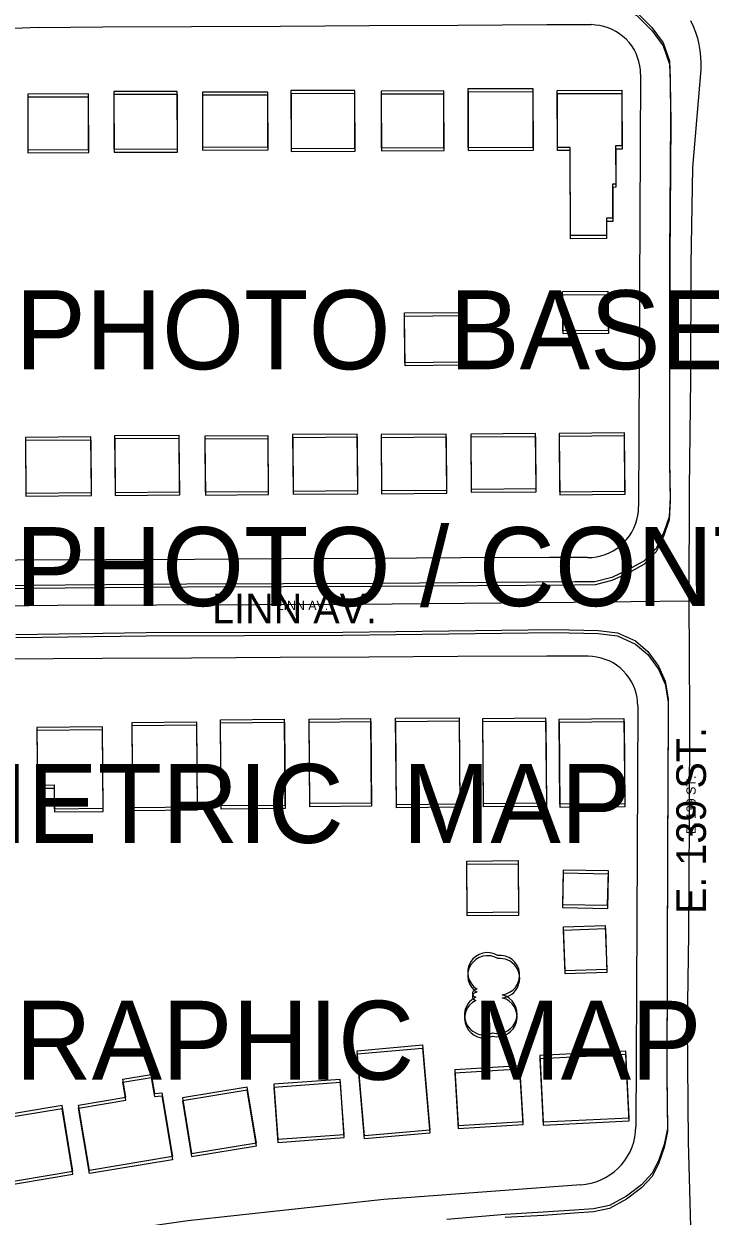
# Model space of a CAD drawing. Extents: x -25029 to 2274964, y -81170 to 687028.
# Drawn here: x 10879 to 11227, y -66277 to -65673 of the extents above; entities that cross this region are included whole.
import ezdxf

# ---------------------------------------------------------------- set-up
doc = ezdxf.new("R2010")
doc.units = 0
for name, color, linetype in [('81911BEA - RW_X_Fee_RW', 7, 'Continuous'), ('BLDG', 7, 'Continuous'), ('GE_X_CL_2000', 7, 'Continuous'), ('ROAD', 7, 'Continuous'), ('ROAD-NAME', 7, 'Continuous'), ('TI_ORTHO_BM', 7, 'Continuous'), ('TI_ORTHO_CBM', 7, 'Continuous'), ('TI_PLAN', 7, 'Continuous'), ('TI_TOPO', 7, 'Continuous'), ('TREES', 7, 'Continuous')]:
    doc.layers.add(name, color=color, linetype=linetype)

msp = doc.modelspace()

# ---------------------------------------------------------------- linework, layer by layer
at = {"layer": '81911BEA - RW_X_Fee_RW'}
for points in [[(10886.23, -65675.11), (10874.1, -65675.72), (10844.12, -65677.23), (10824.32, -65680.02), (10802.38, -65683.11), (10775.26, -65689.46), (10761.32, -65692.72)], [(10886.23, -65675.11), (10919.09, -65674.93), (10964.1, -65674.69), (11009.1, -65674.45), (11054.1, -65674.21), (11099.1, -65673.97), (11144.1, -65673.72), (11166.53, -65673.73)], [(11191.66, -65698.84), (11191.57, -65696.77), (11191.3, -65694.59), (11190.83, -65692.45), (11190.17, -65690.35), (11189.34, -65688.32), (11188.33, -65686.38), (11187.15, -65684.52), (11185.81, -65682.78), (11184.33, -65681.16), (11182.71, -65679.68), (11180.97, -65678.35), (11179.12, -65677.17), (11177.17, -65676.16), (11175.14, -65675.33), (11173.04, -65674.68), (11170.9, -65674.21), (11168.72, -65673.93), (11166.53, -65673.73)], [(11191.66, -65698.84), (11191.16, -65808.47), (11190.67, -65917.97)], [(11164.8, -65943.74), (11167.05, -65943.76), (11169.28, -65943.45), (11171.48, -65942.96), (11173.63, -65942.27), (11175.71, -65941.4), (11177.71, -65940.36), (11179.61, -65939.14), (11181.4, -65937.77), (11183.06, -65936.24), (11184.58, -65934.58), (11185.95, -65932.79), (11187.17, -65930.89), (11188.21, -65928.89), (11189.08, -65926.81), (11189.76, -65924.66), (11190.26, -65922.46), (11190.56, -65920.23), (11190.67, -65918.73), (11190.67, -65917.97)], [(11164.8, -65943.74), (11145.55, -65943.72), (11100.55, -65943.96), (11055.55, -65944.2), (11010.55, -65944.45), (10965.55, -65944.69), (10920.55, -65944.93), (10875.55, -65945.17), (10839.48, -65945.37)], [(11165.07, -65993.74), (11143.98, -65993.73), (11098.98, -65993.97), (11053.98, -65994.21), (11008.98, -65994.46), (10963.98, -65994.7), (10918.98, -65994.94), (10868.98, -65995.21), (10839.75, -65995.49)], [(11190.21, -66018.98), (11190.12, -66016.79), (11189.85, -66014.61), (11189.38, -66012.47), (11188.72, -66010.37), (11187.89, -66008.34), (11186.88, -66006.39), (11185.7, -66004.54), (11184.36, -66002.8), (11182.88, -66001.18), (11181.26, -65999.7), (11179.52, -65998.37), (11177.67, -65997.19), (11175.72, -65996.18), (11173.69, -65995.35), (11171.59, -65994.69), (11169.45, -65994.23), (11167.27, -65993.95), (11165.07, -65993.74)], [(11190.21, -66018.98), (11189.71, -66128.49), (11189.24, -66232.17)], [(11161.36, -66261.56), (11163.97, -66261.29), (11166.55, -66260.8), (11169.07, -66260.07), (11171.52, -66259.13), (11173.87, -66257.97), (11176.12, -66256.61), (11178.23, -66255.06), (11180.2, -66253.32), (11182.01, -66251.42), (11183.64, -66249.36), (11185.08, -66247.17), (11186.32, -66244.86), (11187.35, -66242.44), (11188.17, -66239.95), (11188.76, -66237.39), (11189.12, -66234.79), (11189.24, -66232.17)], [(11161.36, -66261.56), (11061.59, -66268.98), (10962.13, -66279.84), (10863.11, -66294.13)]]:
    msp.add_lwpolyline(points, dxfattribs=at)
at = {"layer": 'BLDG'}
for points in [[(10924.69, -65736.83), (10956.89, -65736.74), (10956.81, -65707.56), (10924.62, -65707.64)], [(11014.48, -65736.42), (11046.86, -65736.34), (11046.78, -65707.08), (11014.4, -65707.16)], [(11060.2, -65736.09), (11091.99, -65736), (11091.92, -65707.35), (11060.13, -65707.43)], [(11104.17, -65735.94), (11137.27, -65735.84), (11137.2, -65706.23), (11104.1, -65706.32)], [(11182.14, -65706.98), (11182.22, -65735.21), (11178.97, -65735.22), (11179.02, -65754.59), (11177.44, -65754.6), (11177.49, -65771.87), (11174.29, -65771.88), (11174.32, -65780.6), (11156.05, -65780.65), (11155.93, -65735.93), (11149.51, -65735.95), (11149.44, -65707.07)], [(10911.88, -65737.01), (10911.81, -65708.88), (10881, -65708.97), (10881.07, -65737.1)], [(10911.96, -65738.56), (10911.89, -65710.43), (10881.08, -65710.51), (10881.15, -65738.64)], [(10924.77, -65738.38), (10956.97, -65738.29), (10956.89, -65709.11), (10924.7, -65709.19)], [(10969.6, -65735.75), (11002.77, -65735.66), (11002.7, -65707.88), (10969.53, -65707.96)], [(10969.68, -65737.31), (11002.85, -65737.22), (11002.78, -65709.44), (10969.61, -65709.52)], [(11014.56, -65737.98), (11046.94, -65737.9), (11046.86, -65708.64), (11014.48, -65708.72)], [(11060.28, -65737.66), (11092.07, -65737.57), (11092, -65708.92), (11060.21, -65709)], [(11104.25, -65737.51), (11137.35, -65737.42), (11137.28, -65707.81), (11104.18, -65707.89)], [(11182.22, -65708.56), (11182.3, -65736.79), (11179.05, -65736.8), (11179.1, -65756.17), (11177.52, -65756.18), (11177.57, -65773.45), (11174.37, -65773.46), (11174.39, -65782.18), (11156.12, -65782.23), (11156.01, -65737.51), (11149.59, -65737.53), (11149.52, -65708.65)], [(11175.1, -65808.83), (11175.26, -65828.64), (11152.27, -65828.84), (11152.1, -65809.02)], [(11175.17, -65810.41), (11175.33, -65830.22), (11152.34, -65830.42), (11152.17, -65810.6)], [(11100.6, -65819.58), (11100.81, -65844.8), (11072.21, -65845.04), (11072, -65819.82)], [(11100.67, -65821.15), (11100.88, -65846.37), (11072.28, -65846.61), (11072.07, -65821.39)], [(10880.05, -65911.07), (10913.28, -65910.78), (10913.05, -65882.66), (10879.81, -65882.94)], [(10925.31, -65910.8), (10958, -65910.52), (10957.76, -65881.87), (10925.07, -65882.14)], [(10970.99, -65910.52), (11003.07, -65910.25), (11002.84, -65882.02), (10970.76, -65882.28)], [(11015.53, -65910.17), (11048.3, -65909.88), (11048.06, -65881.21), (11015.29, -65881.49)], [(11060.35, -65909.86), (11093.42, -65909.59), (11093.19, -65881.22), (11060.11, -65881.5)], [(11105.79, -65909.13), (11138.67, -65908.85), (11138.44, -65880.98), (11105.56, -65881.26)], [(11105.85, -65910.7), (11138.73, -65910.43), (11138.5, -65882.56), (11105.62, -65882.83)], [(11150.6, -65910.39), (11183.7, -65910.12), (11183.45, -65880.56), (11150.36, -65880.84)], [(11150.66, -65911.97), (11183.76, -65911.7), (11183.51, -65882.14), (11150.42, -65882.42)], [(10880.11, -65912.61), (10913.34, -65912.33), (10913.11, -65884.21), (10879.87, -65884.48)], [(10925.37, -65912.35), (10958.06, -65912.07), (10957.82, -65883.42), (10925.13, -65883.69)], [(10971.05, -65912.08), (11003.13, -65911.81), (11002.9, -65883.58), (10970.82, -65883.84)], [(11015.59, -65911.73), (11048.36, -65911.45), (11048.12, -65882.78), (11015.35, -65883.05)], [(11060.41, -65911.43), (11093.48, -65911.16), (11093.25, -65882.79), (11060.17, -65883.07)], [(10966.5, -66027.02), (10966.86, -66070.24), (10934.29, -66070.52), (10933.93, -66027.3)], [(11011.05, -66025.69), (11011.41, -66069.37), (10979.06, -66069.64), (10978.69, -66025.96)], [(11011.09, -66027.25), (11011.45, -66070.93), (10979.1, -66071.2), (10978.73, -66027.52)], [(11054.81, -66025.35), (11055.16, -66068.18), (11024.05, -66068.45), (11023.7, -66025.62)], [(11054.85, -66026.92), (11055.2, -66069.75), (11024.09, -66070.01), (11023.74, -66027.18)], [(11099.65, -66024.95), (11100.01, -66068.76), (11067.87, -66069.02), (11067.51, -66025.22)], [(11099.69, -66026.52), (11100.05, -66070.33), (11067.91, -66070.59), (11067.55, -66026.79)], [(11143.52, -66025.05), (11143.88, -66068.26), (11112, -66068.53), (11111.64, -66025.32)], [(11143.56, -66026.63), (11143.92, -66069.84), (11112.04, -66070.1), (11111.68, -66026.89)], [(11183.23, -66025.32), (11183.59, -66068.53), (11150.79, -66068.8), (11150.43, -66025.59)], [(11183.27, -66026.9), (11183.63, -66070.11), (11150.83, -66070.38), (11150.47, -66027.17)], [(10885.9, -66059.07), (10894.38, -66059), (10894.48, -66071.04), (10919.21, -66070.83), (10918.87, -66029.54), (10885.65, -66029.82)], [(10885.94, -66060.62), (10894.42, -66060.55), (10894.52, -66072.59), (10919.25, -66072.38), (10918.91, -66031.09), (10885.69, -66031.37)], [(10966.54, -66028.58), (10966.9, -66071.8), (10934.33, -66072.07), (10933.97, -66028.85)], [(11129.53, -66097.34), (11129.75, -66123.54), (11103.8, -66123.76), (11103.57, -66097.56)], [(11129.57, -66098.92), (11129.78, -66125.12), (11103.83, -66125.33), (11103.61, -66099.13)], [(11152.05, -66119.5), (11174.95, -66119.98), (11175.32, -66102.58), (11152.41, -66102.1)], [(11152.08, -66121.08), (11174.98, -66121.56), (11175.35, -66104.16), (11152.45, -66103.68)], [(11173.78, -66130.22), (11174.55, -66152.46), (11153.4, -66153.19), (11152.63, -66130.95)], [(11173.81, -66131.8), (11174.58, -66154.04), (11153.43, -66154.77), (11152.66, -66132.53)], [(11081.08, -66190.75), (11084.87, -66233.85), (11051.77, -66236.76), (11047.97, -66193.66)], [(11081.1, -66192.32), (11084.89, -66235.42), (11051.79, -66238.33), (11047.99, -66195.23)], [(11142.23, -66229.76), (11185.86, -66227.61), (11184.2, -66193.97), (11140.58, -66196.12)], [(11142.25, -66231.34), (11185.88, -66229.19), (11184.22, -66195.55), (11140.6, -66197.7)], [(11099.17, -66231.56), (11132.12, -66229.55), (11130.41, -66201.39), (11097.46, -66203.4)], [(11099.19, -66233.13), (11132.14, -66231.13), (11130.43, -66202.97), (11097.48, -66204.97)], [(10930.69, -66217.25), (10929.16, -66208.05), (10943.6, -66205.64), (10945.24, -66215.37), (10948.95, -66214.95), (10954.33, -66247.32), (10912.29, -66254.32), (10906.78, -66221.23)], [(10930.71, -66218.8), (10929.18, -66209.6), (10943.62, -66207.19), (10945.26, -66216.92), (10948.97, -66216.5), (10954.35, -66248.87), (10912.31, -66255.87), (10906.8, -66222.78)], [(11007.8, -66238.54), (11041.47, -66236.11), (11039.45, -66208.24), (11005.78, -66210.67)], [(10964.09, -66245.74), (10996.91, -66240.27), (10992.22, -66212.11), (10959.4, -66217.58)], [(10964.11, -66247.29), (10996.93, -66241.83), (10992.24, -66213.67), (10959.42, -66219.13)], [(11007.82, -66240.1), (11041.49, -66237.67), (11039.47, -66209.8), (11005.8, -66212.23)], [(10861.57, -66261.72), (10903.94, -66254.66), (10898.42, -66221.48), (10856.04, -66228.54)], [(10861.59, -66263.26), (10903.96, -66256.21), (10898.44, -66223.03), (10856.06, -66230.08)]]:
    msp.add_lwpolyline(points, close=True, dxfattribs=at)
at = {"layer": 'GE_X_CL_2000'}
for points in [[(11217.03, -65671.68), (11218.37, -65674.58), (11219.52, -65677.57)], [(11219.52, -65677.57), (11220.47, -65680.62), (11221.22, -65683.73), (11221.76, -65686.88), (11222.09, -65690.07), (11222.2, -65693.26), (11222.11, -65696.46), (11217.9, -65746.08), (11217.17, -65795.31), (11216.94, -65853.2), (11216.34, -65908.73), (11216.15, -65965.76)], [(10592, -66062.53), (10610.75, -66052.17), (10639.28, -66033.09), (10650.16, -66025.3), (10662.37, -66017.89), (10679.62, -66008.72), (10706.72, -65995.12), (10724.7, -65987.8), (10740.94, -65982.39), (10749.17, -65980.02), (10757.46, -65977.89), (10765.81, -65976), (10774.21, -65974.33), (10782.65, -65972.92), (10791.13, -65971.73), (10799.64, -65970.78), (10808.17, -65970.08), (10837.49, -65969.05), (10866.81, -65968.32), (10896.15, -65967.89), (11047.35, -65967.38), (11157.67, -65966.3), (11216.15, -65965.76)], [(11216.15, -65965.76), (11216.41, -66022.38), (11216.29, -66077.02), (11215.98, -66134.45), (11215.32, -66181), (11215.75, -66239.69), (11216.99, -66282.92)]]:
    msp.add_lwpolyline(points, dxfattribs=at)
at = {"layer": 'ROAD'}
for points in [[(11170.79, -65661.48), (11180.73, -65662.96), (11189.63, -65667.5), (11197.38, -65675.27), (11203.06, -65682.97), (11206.28, -65692.14), (11206.57, -65701.09), (11206.87, -65721.37), (11206.36, -65791.09), (11206.32, -65894.73)], [(11170.88, -65663.06), (11180.82, -65664.54), (11189.72, -65669.08), (11197.47, -65676.85), (11203.15, -65684.55), (11206.37, -65693.72), (11206.65, -65702.67), (11206.95, -65722.95), (11206.43, -65792.67), (11206.38, -65896.31)], [(11206.32, -65894.73), (11206.56, -65913.32), (11206.15, -65923.15), (11203.44, -65930.94), (11199.49, -65939.23), (11193.23, -65945.67), (11184.92, -65950.22), (11177, -65953.83), (11168.53, -65956), (11158.32, -65956.14), (11059.8, -65956.84), (10961.54, -65957.18), (10879.35, -65957.92), (10828.4, -65958.34)], [(11206.38, -65896.31), (11206.62, -65914.9), (11206.21, -65924.73), (11203.5, -65932.52), (11199.54, -65940.81), (11193.28, -65947.25), (11184.97, -65951.8), (11177.05, -65955.41), (11168.58, -65957.58), (11158.37, -65957.72), (11059.85, -65958.41), (10961.59, -65958.73), (10879.4, -65959.46), (10828.45, -65959.88)], [(10874.91, -65982.72), (10941.07, -65981.82), (11040.71, -65981.57), (11148.13, -65980.2), (11170.09, -65980.67), (11179.9, -65981.84), (11189, -65986), (11195.33, -65991.32), (11200.76, -65998.76), (11204.13, -66006.43), (11205.66, -66015.39), (11205.6, -66022.59), (11205.21, -66091.75), (11204.89, -66205.21), (11205.06, -66219.24), (11205.23, -66233.01), (11203.65, -66241.13), (11200.94, -66248.92), (11197.49, -66255.77), (11192.11, -66261.54), (11184.43, -66267.28), (11175.93, -66272.08), (11167.71, -66273.75), (11158.07, -66274.46), (11142.35, -66275.55), (11123, -66276.68), (11093.43, -66279.26)], [(10874.96, -65984.26), (10941.12, -65983.37), (11040.76, -65983.13), (11148.18, -65981.78), (11170.14, -65982.25), (11179.95, -65983.42), (11189.05, -65987.58), (11195.38, -65992.9), (11200.81, -66000.34), (11204.18, -66008.01), (11205.71, -66016.97), (11205.64, -66024.17), (11205.25, -66093.33), (11204.91, -66206.79), (11205.08, -66220.82), (11205.25, -66234.59), (11203.67, -66242.71), (11200.96, -66250.5), (11197.51, -66257.35), (11192.13, -66263.12), (11184.44, -66268.86), (11175.94, -66273.66), (11167.72, -66275.33), (11158.08, -66276.04), (11142.36, -66277.13), (11123.01, -66278.25)]]:
    msp.add_lwpolyline(points, dxfattribs=at)
at = {"layer": 'TREES'}
for centre, radius, start, end in [((11114.01, -66153.96), 10, 58.68108, 238.68108), ((11114.03, -66155.53), 10, 58.67408, 238.67408), ((11120.36, -66155.35), 10, 276.63613, 96.63613), ((11120.38, -66156.93), 10, 276.62913, 96.62913), ((11112.38, -66175.62), 10, 115.14118, 295.14118), ((11108.47, -66164.53), 2.06, 80.58648, 260.58648), ((11108.49, -66166.11), 2.06, 80.57948, 260.57948), ((11119.07, -66174.98), 10, 255.86266, 75.86266), ((11112.4, -66177.2), 10, 115.13418, 295.13418), ((11119.09, -66176.56), 10, 255.85566, 75.85566)]:
    msp.add_arc(centre, radius, start, end, dxfattribs=at)

# ---------------------------------------------------------------- texts
at = {"layer": 'ROAD-NAME'}
msp.add_text('LINN AV.', height=15, dxfattribs=at).set_placement((10974.49, -65977.08))
for s, height, rotation, p in [('LINN AV.', 4.68, 0.007, (11007.23, -65970.36)), ('E. 139 ST.', 15, 90, (11224.78, -66124.41)), ('E. 139 ST.', 4.68, 90.007, (11219.58, -66083.86))]:
    msp.add_text(s, height=height, rotation=rotation, dxfattribs=at).set_placement(p)
at = {"layer": 'TI_ORTHO_BM'}
msp.add_text('ORTHOPHOTO  BASE  MAP', height=40, dxfattribs=at).set_placement((10681.64, -65848.36))
at = {"layer": 'TI_ORTHO_CBM'}
msp.add_text('ORTHOPHOTO / CONTOUR BASE MAP', height=40, dxfattribs=at).set_placement((10681.64, -65968.36))
at = {"layer": 'TI_PLAN'}
msp.add_text('PLANIMETRIC  MAP', height=40, dxfattribs=at).set_placement((10681.64, -66088.36))
at = {"layer": 'TI_TOPO'}
msp.add_text('TOPOGRAPHIC  MAP', height=40, dxfattribs=at).set_placement((10681.64, -66208.36))

doc.saveas('drawing.dxf')
